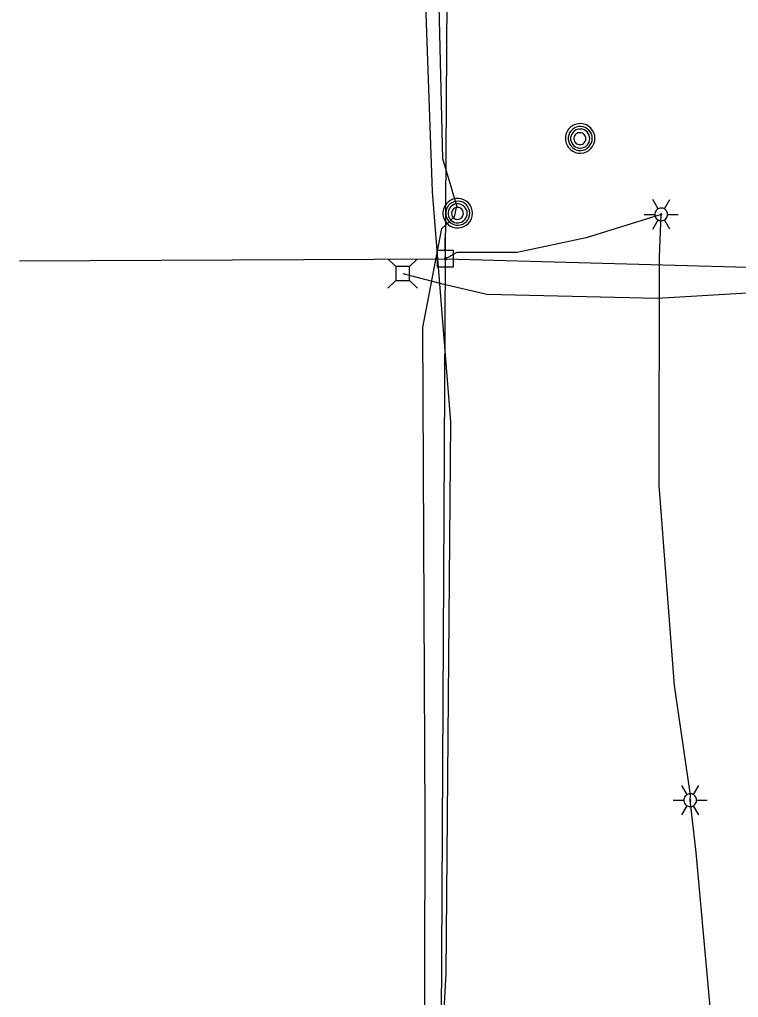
# Model space of a CAD drawing. Extents: x 600849 to 606371, y 330010 to 403088.
# Drawn here: x 601956.5 to 602117, y 369977 to 370195.3 of the extents above; entities that cross this region are included whole.
import ezdxf

# ---------------------------------------------------------------- set-up
doc = ezdxf.new("R2010")
doc.units = 0
for name, color, linetype in [('E_LTG', 7, 'Continuous'), ('E_LTG_CID', 7, 'Continuous'), ('E_UTL_AG_Bold', 7, 'Continuous'), ('E_UTL_EPowerPole', 7, 'Continuous'), ('E_UTL_G_UG', 7, 'Continuous'), ('E_UTL_MH', 7, 'Continuous'), ('E_UTL_Overhead', 7, 'Continuous'), ('E_UTL_T_UG', 7, 'Continuous')]:
    doc.layers.add(name, color=color, linetype=linetype)

msp = doc.modelspace()

# ---------------------------------------------------------------- linework, layer by layer
at = {"layer": 'E_LTG'}
for points in [[(602099.08, 370153.01), (602097.89, 370155.08)], [(602100.51, 370153.01), (602101.7, 370155.08)], [(602095.99, 370151.78), (602098.37, 370151.78)], [(602101.23, 370151.78), (602101.2, 370152.05), (602101.12, 370152.31), (602101, 370152.55), (602100.83, 370152.76), (602100.63, 370152.94), (602100.39, 370153.08), (602100.13, 370153.16), (602099.87, 370153.2), (602099.59, 370153.19), (602099.33, 370153.13), (602099.08, 370153.01), (602098.86, 370152.86), (602098.67, 370152.66), (602098.53, 370152.43), (602098.43, 370152.18), (602098.38, 370151.91), (602098.38, 370151.64), (602098.43, 370151.37), (602098.53, 370151.12), (602098.67, 370150.89), (602098.86, 370150.7), (602099.08, 370150.54), (602099.33, 370150.43), (602099.59, 370150.36), (602099.87, 370150.35), (602100.13, 370150.39), (602100.39, 370150.48), (602100.63, 370150.61), (602100.83, 370150.79), (602101, 370151), (602101.12, 370151.24), (602101.2, 370151.51), (602101.23, 370151.78)], [(602101.23, 370151.78), (602101.2, 370152.05), (602101.12, 370152.31), (602101, 370152.55), (602100.83, 370152.76), (602100.63, 370152.94), (602100.39, 370153.08), (602100.13, 370153.16), (602099.87, 370153.2), (602099.59, 370153.19), (602099.33, 370153.13), (602099.08, 370153.01), (602098.86, 370152.86), (602098.67, 370152.66), (602098.53, 370152.43), (602098.43, 370152.18), (602098.38, 370151.91), (602098.38, 370151.64), (602098.43, 370151.37), (602098.53, 370151.12), (602098.67, 370150.89), (602098.86, 370150.7), (602099.08, 370150.54), (602099.33, 370150.43), (602099.59, 370150.36), (602099.87, 370150.35), (602100.13, 370150.39), (602100.39, 370150.48), (602100.63, 370150.61), (602100.83, 370150.79), (602101, 370151), (602101.12, 370151.24), (602101.2, 370151.51), (602101.23, 370151.78)], [(602101.23, 370151.78), (602101.2, 370152.05), (602101.12, 370152.31), (602101, 370152.55), (602100.83, 370152.76), (602100.63, 370152.94), (602100.39, 370153.08), (602100.13, 370153.16), (602099.87, 370153.2), (602099.59, 370153.19), (602099.33, 370153.13), (602099.08, 370153.01), (602098.86, 370152.86), (602098.67, 370152.66), (602098.53, 370152.43), (602098.43, 370152.18), (602098.38, 370151.91), (602098.38, 370151.64), (602098.43, 370151.37), (602098.53, 370151.12), (602098.67, 370150.89), (602098.86, 370150.7), (602099.08, 370150.54), (602099.33, 370150.43), (602099.59, 370150.36), (602099.87, 370150.35), (602100.13, 370150.39), (602100.39, 370150.48), (602100.63, 370150.61), (602100.83, 370150.79), (602101, 370151), (602101.12, 370151.24), (602101.2, 370151.51), (602101.23, 370151.78)], [(602099.92, 370151.78), (602099.91, 370151.8), (602099.91, 370151.82), (602099.9, 370151.84), (602099.88, 370151.86), (602099.87, 370151.87), (602099.85, 370151.88), (602099.83, 370151.89), (602099.8, 370151.89), (602099.78, 370151.89), (602099.76, 370151.89), (602099.74, 370151.88), (602099.72, 370151.87), (602099.7, 370151.85), (602099.69, 370151.83), (602099.68, 370151.81), (602099.68, 370151.79), (602099.68, 370151.76), (602099.68, 370151.74), (602099.69, 370151.72), (602099.7, 370151.7), (602099.72, 370151.69), (602099.74, 370151.67), (602099.76, 370151.66), (602099.78, 370151.66), (602099.8, 370151.66), (602099.83, 370151.66), (602099.85, 370151.67), (602099.87, 370151.68), (602099.88, 370151.69), (602099.9, 370151.71), (602099.91, 370151.73), (602099.91, 370151.75), (602099.92, 370151.78)], [(602101.23, 370151.78), (602103.61, 370151.78)], [(602097.89, 370148.48), (602099.08, 370150.54)], [(602101.7, 370148.48), (602100.51, 370150.54)], [(602105.56, 370022.26), (602104.37, 370024.32)], [(602107.7, 370021.02), (602107.68, 370021.29), (602107.6, 370021.55), (602107.48, 370021.79), (602107.31, 370022.01), (602107.1, 370022.18), (602106.87, 370022.32), (602106.61, 370022.41), (602106.34, 370022.45), (602106.07, 370022.44), (602105.81, 370022.37), (602105.56, 370022.26), (602105.34, 370022.1), (602105.15, 370021.9), (602105, 370021.68), (602104.9, 370021.42), (602104.85, 370021.16), (602104.85, 370020.89), (602104.9, 370020.62), (602105, 370020.37), (602105.15, 370020.14), (602105.34, 370019.94), (602105.56, 370019.78), (602105.81, 370019.67), (602106.07, 370019.61), (602106.34, 370019.59), (602106.61, 370019.63), (602106.87, 370019.72), (602107.1, 370019.86), (602107.31, 370020.03), (602107.48, 370020.25), (602107.6, 370020.49), (602107.68, 370020.75), (602107.7, 370021.02)], [(602107.7, 370021.02), (602107.68, 370021.29), (602107.6, 370021.55), (602107.48, 370021.79), (602107.31, 370022.01), (602107.1, 370022.18), (602106.87, 370022.32), (602106.61, 370022.41), (602106.34, 370022.45), (602106.07, 370022.44), (602105.81, 370022.37), (602105.56, 370022.26), (602105.34, 370022.1), (602105.15, 370021.9), (602105, 370021.68), (602104.9, 370021.42), (602104.85, 370021.16), (602104.85, 370020.89), (602104.9, 370020.62), (602105, 370020.37), (602105.15, 370020.14), (602105.34, 370019.94), (602105.56, 370019.78), (602105.81, 370019.67), (602106.07, 370019.61), (602106.34, 370019.59), (602106.61, 370019.63), (602106.87, 370019.72), (602107.1, 370019.86), (602107.31, 370020.03), (602107.48, 370020.25), (602107.6, 370020.49), (602107.68, 370020.75), (602107.7, 370021.02)], [(602107.7, 370021.02), (602107.68, 370021.29), (602107.6, 370021.55), (602107.48, 370021.79), (602107.31, 370022.01), (602107.1, 370022.18), (602106.87, 370022.32), (602106.61, 370022.41), (602106.34, 370022.45), (602106.07, 370022.44), (602105.81, 370022.37), (602105.56, 370022.26), (602105.34, 370022.1), (602105.15, 370021.9), (602105, 370021.68), (602104.9, 370021.42), (602104.85, 370021.16), (602104.85, 370020.89), (602104.9, 370020.62), (602105, 370020.37), (602105.15, 370020.14), (602105.34, 370019.94), (602105.56, 370019.78), (602105.81, 370019.67), (602106.07, 370019.61), (602106.34, 370019.59), (602106.61, 370019.63), (602106.87, 370019.72), (602107.1, 370019.86), (602107.31, 370020.03), (602107.48, 370020.25), (602107.6, 370020.49), (602107.68, 370020.75), (602107.7, 370021.02)], [(602106.99, 370022.26), (602108.18, 370024.32)], [(602102.46, 370021.02), (602104.84, 370021.02)], [(602106.39, 370021.02), (602106.39, 370021.04), (602106.38, 370021.07), (602106.37, 370021.09), (602106.36, 370021.1), (602106.34, 370021.12), (602106.32, 370021.13), (602106.3, 370021.14), (602106.28, 370021.14), (602106.26, 370021.14), (602106.23, 370021.13), (602106.21, 370021.12), (602106.2, 370021.11), (602106.18, 370021.09), (602106.17, 370021.08), (602106.16, 370021.05), (602106.16, 370021.03), (602106.16, 370021.01), (602106.16, 370020.99), (602106.17, 370020.97), (602106.18, 370020.95), (602106.2, 370020.93), (602106.21, 370020.92), (602106.23, 370020.91), (602106.26, 370020.9), (602106.28, 370020.9), (602106.3, 370020.91), (602106.32, 370020.91), (602106.34, 370020.92), (602106.36, 370020.94), (602106.37, 370020.96), (602106.38, 370020.98), (602106.39, 370021), (602106.39, 370021.02)], [(602107.7, 370021.02), (602110.08, 370021.02)], [(602104.37, 370017.72), (602105.56, 370019.78)], [(602108.18, 370017.72), (602106.99, 370019.78)]]:
    msp.add_lwpolyline(points, dxfattribs=at)
at = {"layer": 'E_LTG_CID'}
msp.add_lwpolyline([(602114.48, 369879.03), (602112.46, 369909.95), (602113.14, 369948.64), (602107.63, 370009.31), (602106.27, 370021.02), (602106.31, 370022.15), (602102.79, 370046.61), (602099.33, 370091.29), (602099.38, 370142.28), (602099.8, 370151.78), (602083.03, 370146.55), (602067.66, 370143.25), (602054.17, 370143.31), (602051.62, 370141.89)], dxfattribs=at)
at = {"layer": 'E_UTL_AG_Bold'}
for points in [[(602040.53, 370140.13), (602038.78, 370141.88)], [(602043.63, 370140.13), (602045.38, 370141.88)], [(602043.63, 370140.13), (602040.53, 370140.13)], [(602040.53, 370140.13), (602040.53, 370137.04)], [(602043.63, 370137.04), (602043.63, 370140.13)], [(602040.53, 370137.04), (602038.78, 370135.28)], [(602040.53, 370137.04), (602043.63, 370137.04)], [(602043.63, 370137.04), (602045.38, 370135.28)]]:
    msp.add_lwpolyline(points, dxfattribs=at)
at = {"layer": 'E_UTL_EPowerPole'}
for points in [[(602051.59, 370143.74), (602051.59, 370146.64)], [(602053.43, 370143.74), (602049.75, 370143.74)], [(602049.75, 370143.74), (602049.75, 370140.04)], [(602053.43, 370140.04), (602053.43, 370143.74)], [(602051.86, 370141.89), (602051.86, 370141.94), (602051.84, 370141.98), (602051.82, 370142.02), (602051.79, 370142.06), (602051.76, 370142.09), (602051.72, 370142.11), (602051.68, 370142.12), (602051.63, 370142.13), (602051.59, 370142.13), (602051.54, 370142.12), (602051.5, 370142.1), (602051.47, 370142.07), (602051.43, 370142.04), (602051.41, 370142), (602051.39, 370141.96), (602051.38, 370141.92), (602051.38, 370141.87), (602051.39, 370141.83), (602051.41, 370141.78), (602051.43, 370141.75), (602051.47, 370141.71), (602051.5, 370141.69), (602051.54, 370141.67), (602051.59, 370141.66), (602051.63, 370141.65), (602051.68, 370141.66), (602051.72, 370141.68), (602051.76, 370141.7), (602051.79, 370141.73), (602051.82, 370141.76), (602051.84, 370141.8), (602051.86, 370141.85), (602051.86, 370141.89)], [(602049.75, 370140.04), (602053.43, 370140.04)]]:
    msp.add_lwpolyline(points, dxfattribs=at)
at = {"layer": 'E_UTL_G_UG'}
msp.add_lwpolyline([(602048.61, 369693.62), (602051.23, 369788.24), (602050.96, 369842.07), (602049.43, 369922.42), (602049.9, 369939.74), (602049.87, 369947.31), (602051.8, 369982.35), (602052.8, 370105.48), (602048.77, 370156.85), (602046.53, 370219.68), (602048.74, 370279.2)], dxfattribs=at)
at = {"layer": 'E_UTL_MH'}
for points in [[(602085.01, 370168.74), (602084.95, 370169.36), (602084.77, 370169.97), (602084.49, 370170.52), (602084.1, 370171.02), (602083.62, 370171.43), (602083.08, 370171.74), (602082.49, 370171.95), (602081.87, 370172.04), (602081.24, 370172.01), (602080.63, 370171.86), (602080.06, 370171.6), (602079.55, 370171.23), (602079.12, 370170.78), (602078.78, 370170.25), (602078.54, 370169.67), (602078.43, 370169.05), (602078.43, 370168.43), (602078.54, 370167.81), (602078.78, 370167.23), (602079.12, 370166.7), (602079.55, 370166.24), (602080.06, 370165.88), (602080.63, 370165.62), (602081.24, 370165.47), (602081.87, 370165.44), (602082.49, 370165.53), (602083.08, 370165.74), (602083.62, 370166.05), (602084.1, 370166.46), (602084.49, 370166.95), (602084.77, 370167.51), (602084.95, 370168.11), (602085.01, 370168.74)], [(602084.4, 370168.73), (602084.35, 370169.24), (602084.2, 370169.73), (602083.97, 370170.18), (602083.66, 370170.58), (602083.27, 370170.91), (602082.83, 370171.17), (602082.35, 370171.34), (602081.85, 370171.41), (602081.34, 370171.38), (602080.84, 370171.26), (602080.38, 370171.05), (602079.97, 370170.76), (602079.61, 370170.39), (602079.34, 370169.96), (602079.15, 370169.49), (602079.05, 370168.99), (602079.05, 370168.48), (602079.15, 370167.98), (602079.34, 370167.51), (602079.61, 370167.08), (602079.97, 370166.71), (602080.38, 370166.42), (602080.84, 370166.2), (602081.34, 370166.08), (602081.85, 370166.06), (602082.35, 370166.13), (602082.83, 370166.3), (602083.27, 370166.55), (602083.66, 370166.89), (602083.97, 370167.29), (602084.2, 370167.74), (602084.35, 370168.23), (602084.4, 370168.73)], [(602083.83, 370168.71), (602083.79, 370169.11), (602083.68, 370169.5), (602083.49, 370169.86), (602083.24, 370170.18), (602082.94, 370170.44), (602082.59, 370170.64), (602082.2, 370170.77), (602081.8, 370170.83), (602081.4, 370170.81), (602081.01, 370170.72), (602080.64, 370170.55), (602080.31, 370170.31), (602080.03, 370170.02), (602079.81, 370169.68), (602079.66, 370169.31), (602079.58, 370168.91), (602079.58, 370168.5), (602079.66, 370168.11), (602079.81, 370167.73), (602080.03, 370167.39), (602080.31, 370167.1), (602080.64, 370166.86), (602081.01, 370166.69), (602081.4, 370166.6), (602081.8, 370166.58), (602082.2, 370166.64), (602082.59, 370166.77), (602082.94, 370166.97), (602083.24, 370167.24), (602083.49, 370167.55), (602083.68, 370167.91), (602083.79, 370168.3), (602083.83, 370168.71)], [(602082.98, 370168.69), (602082.95, 370168.94), (602082.88, 370169.19), (602082.77, 370169.41), (602082.61, 370169.61), (602082.42, 370169.78), (602082.2, 370169.9), (602081.96, 370169.98), (602081.71, 370170.02), (602081.46, 370170.01), (602081.21, 370169.95), (602080.98, 370169.84), (602080.77, 370169.7), (602080.6, 370169.51), (602080.46, 370169.3), (602080.37, 370169.07), (602080.32, 370168.82), (602080.32, 370168.56), (602080.37, 370168.32), (602080.46, 370168.08), (602080.6, 370167.87), (602080.77, 370167.68), (602080.98, 370167.54), (602081.21, 370167.43), (602081.46, 370167.37), (602081.71, 370167.36), (602081.96, 370167.4), (602082.2, 370167.48), (602082.42, 370167.61), (602082.61, 370167.77), (602082.77, 370167.97), (602082.88, 370168.2), (602082.95, 370168.44), (602082.98, 370168.69)], [(602057.66, 370152.05), (602057.6, 370152.67), (602057.42, 370153.27), (602057.14, 370153.83), (602056.75, 370154.33), (602056.27, 370154.74), (602055.73, 370155.05), (602055.14, 370155.25), (602054.52, 370155.34), (602053.89, 370155.31), (602053.28, 370155.17), (602052.71, 370154.91), (602052.2, 370154.54), (602051.77, 370154.09), (602051.43, 370153.56), (602051.19, 370152.98), (602051.08, 370152.36), (602051.08, 370151.73), (602051.19, 370151.12), (602051.43, 370150.54), (602051.77, 370150.01), (602052.2, 370149.55), (602052.71, 370149.19), (602053.28, 370148.93), (602053.89, 370148.78), (602054.52, 370148.75), (602055.14, 370148.84), (602055.73, 370149.05), (602056.27, 370149.36), (602056.75, 370149.77), (602057.14, 370150.26), (602057.42, 370150.82), (602057.6, 370151.42), (602057.66, 370152.05)], [(602057.05, 370152.04), (602057, 370152.55), (602056.85, 370153.04), (602056.62, 370153.49), (602056.31, 370153.89), (602055.92, 370154.22), (602055.48, 370154.48), (602055, 370154.64), (602054.5, 370154.72), (602053.99, 370154.69), (602053.49, 370154.57), (602053.03, 370154.36), (602052.62, 370154.07), (602052.26, 370153.7), (602051.99, 370153.27), (602051.8, 370152.8), (602051.7, 370152.3), (602051.7, 370151.79), (602051.8, 370151.29), (602051.99, 370150.82), (602052.26, 370150.39), (602052.62, 370150.02), (602053.03, 370149.73), (602053.49, 370149.51), (602053.99, 370149.39), (602054.5, 370149.37), (602055, 370149.44), (602055.48, 370149.61), (602055.92, 370149.86), (602056.31, 370150.2), (602056.62, 370150.6), (602056.85, 370151.05), (602057, 370151.54), (602057.05, 370152.04)], [(602056.48, 370152.01), (602056.44, 370152.42), (602056.33, 370152.81), (602056.14, 370153.17), (602055.89, 370153.48), (602055.59, 370153.75), (602055.24, 370153.95), (602054.85, 370154.08), (602054.45, 370154.14), (602054.05, 370154.12), (602053.66, 370154.03), (602053.29, 370153.86), (602052.96, 370153.62), (602052.68, 370153.33), (602052.46, 370152.99), (602052.31, 370152.61), (602052.23, 370152.22), (602052.23, 370151.81), (602052.31, 370151.42), (602052.46, 370151.04), (602052.68, 370150.7), (602052.96, 370150.41), (602053.29, 370150.17), (602053.66, 370150), (602054.05, 370149.91), (602054.45, 370149.89), (602054.85, 370149.95), (602055.24, 370150.08), (602055.59, 370150.28), (602055.89, 370150.55), (602056.14, 370150.86), (602056.33, 370151.22), (602056.44, 370151.61), (602056.48, 370152.01)], [(602055.63, 370152), (602055.6, 370152.25), (602055.53, 370152.49), (602055.42, 370152.72), (602055.26, 370152.92), (602055.07, 370153.08), (602054.85, 370153.21), (602054.61, 370153.29), (602054.36, 370153.33), (602054.11, 370153.32), (602053.86, 370153.26), (602053.63, 370153.15), (602053.42, 370153.01), (602053.25, 370152.82), (602053.11, 370152.61), (602053.02, 370152.37), (602052.97, 370152.13), (602052.97, 370151.87), (602053.02, 370151.62), (602053.11, 370151.39), (602053.25, 370151.18), (602053.42, 370150.99), (602053.63, 370150.85), (602053.86, 370150.74), (602054.11, 370150.68), (602054.36, 370150.67), (602054.61, 370150.71), (602054.85, 370150.79), (602055.07, 370150.91), (602055.26, 370151.08), (602055.42, 370151.28), (602055.53, 370151.5), (602055.6, 370151.75), (602055.63, 370152)]]:
    msp.add_lwpolyline(points, dxfattribs=at)
at = {"layer": 'E_UTL_Overhead'}
for points in [[(602049.76, 369613.32), (602051.08, 369789.61), (602050.68, 369965.17), (602051.62, 370141.89), (602052.51, 370286.68), (602048.38, 370407.21), (602054.57, 370641.59), (602056.08, 370840.85), (602056, 371041.84), (602057.12, 371239.25), (602057.2, 371393.62), (602058.03, 371555.69), (602064.16, 371680.24), (602066.66, 372038.53), (602066.58, 372216.08), (602066.88, 372572.55), (602066.55, 372750.09)], [(601956.55, 370141.42), (602051.62, 370141.89), (602191.89, 370137.98), (602198, 370138.19)]]:
    msp.add_lwpolyline(points, dxfattribs=at)
at = {"layer": 'E_UTL_T_UG'}
for points in [[(602047.46, 369606.19), (602047.57, 369728.34), (602046.79, 369872.91), (602047.13, 370016.7), (602046.55, 370126.56), (602050.85, 370148.65), (602053.67, 370151.21), (602054.14, 370153.69), (602051.02, 370164.19), (602047.73, 370303.8), (602044.49, 370398.4), (602047.72, 370568.68), (602053.33, 370619.91), (602052.89, 370653.1), (602057.18, 370761), (602053.97, 370836.59), (602052.42, 370912.69), (602054.06, 370935.04), (602052.2, 371019.03), (602052.8, 371158.92), (602056.72, 371221.69), (602056.86, 371223.67)], [(602042.08, 370138.58), (602050.66, 370136.39), (602060.83, 370133.95), (602098.97, 370133.09), (602160.24, 370136.76), (602174.05, 370136.43), (602195.63, 370140.45)]]:
    msp.add_lwpolyline(points, dxfattribs=at)

doc.saveas('drawing.dxf')
